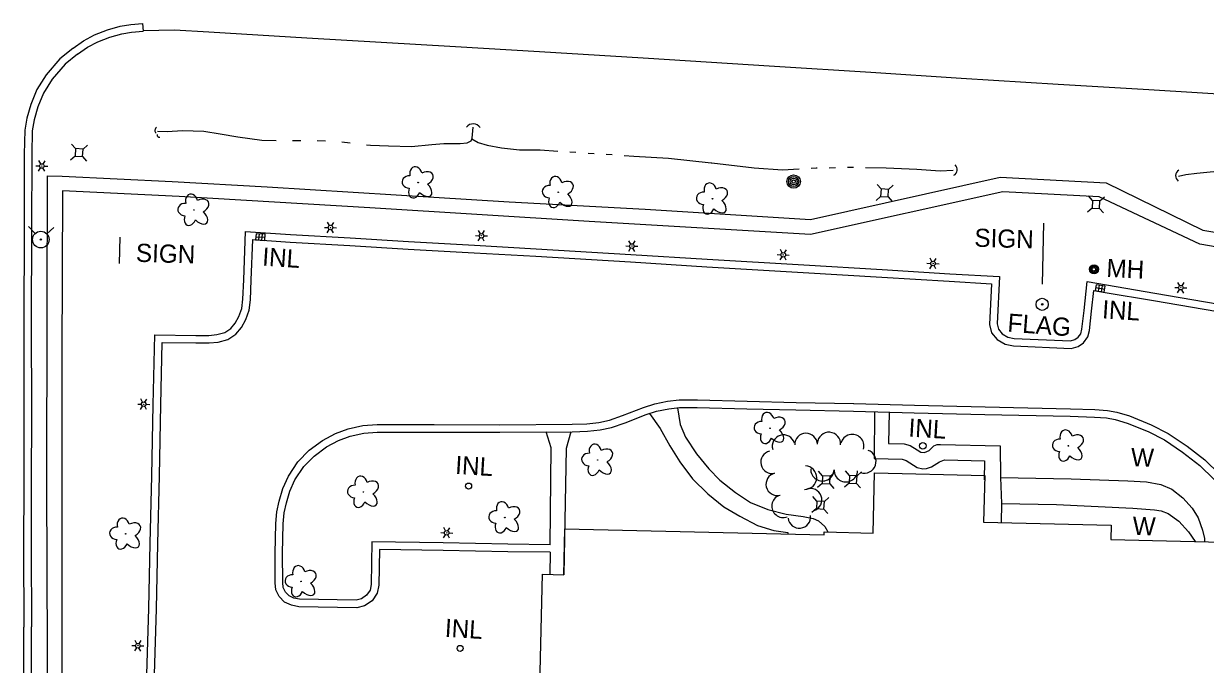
# Model space of a CAD drawing. Extents: x 588843 to 2552415, y 180129 to 269402.
# Drawn here: x 609214.7 to 609605.6, y 183005 to 183216.8 of the extents above; entities that cross this region are included whole.
import ezdxf

# ---------------------------------------------------------------- set-up
doc = ezdxf.new("R2010")
doc.units = 0
for name, color, linetype in [('E_BLD', 7, 'Continuous'), ('E_DRN', 7, 'Continuous'), ('E_DRN_Text', 7, 'Continuous'), ('E_DWY', 7, 'Continuous'), ('E_LAND_TreeLine_P', 7, 'Continuous'), ('E_LAND_Vegetation', 7, 'Continuous'), ('E_LTG', 7, 'Continuous'), ('E_MISCPROP', 7, 'Continuous'), ('E_MISCPROP_Text', 7, 'Continuous'), ('E_PATH_Sidewalk', 7, 'Continuous'), ('E_RDWY', 7, 'Continuous'), ('E_RDWY_C_and_G', 7, 'Continuous'), ('E_SGN', 7, 'Continuous'), ('E_SGN_Text', 7, 'Continuous'), ('E_UTL_AG_Bold', 7, 'Continuous'), ('E_UTL_MH', 7, 'Continuous'), ('E_UTL_MH_Text', 7, 'Continuous'), ('E_UTL_WHydrant', 7, 'Continuous'), ('E_WAL', 7, 'Continuous'), ('E_WAL_Text', 7, 'Continuous'), ('E_WTR_P', 7, 'Continuous')]:
    doc.layers.add(name, color=color, linetype=linetype)

# ---------------------------------------------------------------- blocks, each defined once
blk = doc.blocks.new('CULV2_4')
at = {"layer": 'E_DRN'}
blk.add_arc((65, 48), 80.7, 216.8699, 323.1301, dxfattribs=at)
blk = doc.blocks.new('INLO_3')
at = {"layer": 'E_DRN'}
for p, q in [((6.6, -13.1), (6.6, 0)), ((13.1, -13.1), (13.1, 0)), ((19.7, -6.6), (0, -6.6))]:
    blk.add_line(p, q, dxfattribs=at)
blk.add_lwpolyline([(0, -13.1), (19.7, -13.1), (19.7, 0), (0, 0)], close=True, dxfattribs=at)
blk = doc.blocks.new('INLT_85')
at = {"layer": 'E_DRN_Text'}
blk.add_text('INL', height=39.37, dxfattribs=at).set_placement((-36.2, -19.7))
blk = doc.blocks.new('INLT_108')
at = {"layer": 'E_DRN_Text'}
blk.add_text('INL', height=39.37, dxfattribs=at).set_placement((-36.2, -19.7))
blk = doc.blocks.new('MHO_3')
at = {"layer": 'E_UTL_MH'}
for centre, radius in [((0.3, -0.4), 9.84), ((0.3, -0.4), 7.98), ((0.2, -0.5), 6.35), ((0.1, -0.5), 3.97)]:
    blk.add_circle(centre, radius, dxfattribs=at)
blk = doc.blocks.new('MHT_3')
at = {"layer": 'E_UTL_MH_Text'}
blk.add_text('MH', height=39.37, dxfattribs=at).set_placement((-32.2, -19.7))
blk = doc.blocks.new('PED_3')
at = {"layer": 'E_UTL_AG_Bold'}
for p, q in [((-8.2, 8.2), (-17.5, 17.5)), ((8.2, 8.2), (17.5, 17.5)), ((-8.2, -8.2), (-17.5, -17.5)), ((8.2, -8.2), (17.5, -17.5))]:
    blk.add_line(p, q, dxfattribs=at)
blk.add_lwpolyline([(-8.2, -8.2), (8.2, -8.2), (8.2, 8.2), (-8.2, 8.2)], close=True, dxfattribs=at)
blk = doc.blocks.new('INLT_109')
at = {"layer": 'E_DRN_Text'}
blk.add_text('INL', height=39.37, dxfattribs=at).set_placement((-36.2, -19.7))
blk = doc.blocks.new('W_23_1')
at = {"layer": 'E_WAL_Text'}
blk.add_text('W', height=39.4, dxfattribs=at).set_placement((-14.6, -19.7))
blk = doc.blocks.new('SIGN_3')
at = {"layer": 'E_SGN'}
blk.add_text('SIGN', height=39.37, dxfattribs=at).set_placement((-56.1, -19.7))
blk = doc.blocks.new('LPOL_4')
at = {"layer": 'E_LTG'}
for p, q in [((-13.1, 0), (-4.9, 0)), ((-2.5, 4.3), (-6.6, 11.4)), ((2.5, 4.3), (6.6, 11.4)), ((4.9, 0), (13.1, 0)), ((-6.6, -11.4), (-2.5, -4.3)), ((6.6, -11.4), (2.5, -4.3))]:
    blk.add_line(p, q, dxfattribs=at)
for radius in [4.92, 4.92, 4.92, 0.41]:
    blk.add_circle((0, 0), radius, dxfattribs=at)
blk = doc.blocks.new('POLE_3')
at = {"layer": 'E_MISCPROP'}
for radius in [14.6, 11, 7.32, 3.66]:
    blk.add_circle((0, 0), radius, dxfattribs=at)
blk = doc.blocks.new('HYD_3')
at = {"layer": 'E_UTL_WHydrant'}
for p, q in [((-12.6, 12.6), (-27.3, 27.3)), ((12.6, 12.6), (27.3, 27.3))]:
    blk.add_line(p, q, dxfattribs=at)
for radius in [18, 1.38]:
    blk.add_circle((0, 0), radius, dxfattribs=at)
blk = doc.blocks.new('DTRE_4')
at = {"layer": 'E_LAND_Vegetation'}
blk.add_circle((-0.6, 0), 0.601, dxfattribs=at)
for centre, major_axis, ratio in [((-6.1, 17.5), (4.5, -16.3), 0.782863), ((13.3, 9), (-17.3, -9.6), 0.691916), ((-19.3, 0.5), (16.2, -0.4), 0.832022), ((-8.2, -17.2), (5.9, 15.9), 0.716896), ((11.6, -12.2), (-16.4, 15), 0.560249)]:
    blk.add_ellipse(centre, major_axis=major_axis, ratio=ratio, start_param=1.570796, end_param=4.712389, dxfattribs=at)

msp = doc.modelspace()

# ---------------------------------------------------------------- linework, layer by layer
at = {"layer": 'E_BLD'}
for points in [[(609495.7, 183048.41), (609496.12, 183068.25), (609532.65, 183067.42), (609532.27, 183051.98)], [(609532.27, 183051.98), (609574.42, 183050.98), (609574.31, 183046.21), (609620.44, 183045.11)], [(609618.42, 182962.38), (609572.6, 182963.48), (609572.49, 182958.9), (609523.77, 182960.06), (609523.89, 182964.89), (609477.62, 182966), (609477.64, 182967.17), (609391.73, 182969.22), (609392.08, 182983.9), (609385.17, 182984.06), (609386.38, 183034.78), (609393.4, 183034.61), (609393.77, 183049.84), (609479.53, 183047.79), (609479.55, 183048.79), (609495.7, 183048.41)]]:
    msp.add_lwpolyline(points, dxfattribs=at)
at = {"layer": 'E_DRN'}
for centre, radius in [((609512.16, 183077.21), 1.07), ((609361.91, 183063.92), 0.99), ((609359.1, 183010.27), 0.989)]:
    msp.add_circle(centre, radius, dxfattribs=at)
at = {"layer": 'E_DWY'}
for points in [[(609271.71, 183113.72), (609275.93, 183113.73), (609278.6, 183113.99), (609281.25, 183114.67), (609283.22, 183116), (609284.73, 183117.78), (609285.94, 183119.96), (609286.85, 183122.66), (609287.26, 183125.73), (609287.52, 183132.08), (609288.15, 183148.07), (609303.03, 183147.1), (609322.74, 183145.97), (609342.03, 183144.76), (609363.85, 183143.57), (609384.28, 183142.39), (609415.62, 183140.49), (609440.85, 183138.92), (609472.74, 183137.01)], [(609271.71, 183111.22), (609276.05, 183111.23), (609279.03, 183111.52), (609282.28, 183112.36), (609284.91, 183114.11), (609286.8, 183116.36), (609288.24, 183118.94), (609289.3, 183122.09), (609289.75, 183125.51), (609290.02, 183131.98), (609290.55, 183145.41), (609302.87, 183144.6), (609322.59, 183143.48), (609341.88, 183142.26), (609363.71, 183141.07), (609384.13, 183139.89), (609415.47, 183138), (609440.7, 183136.43), (609472.59, 183134.52)], [(609472.74, 183137.01), (609498.74, 183135.52), (609521.07, 183134.11), (609537.5, 183133.16), (609536.71, 183117.59), (609537.17, 183115.74), (609538.37, 183114.28), (609540.24, 183113.19), (609542.4, 183112.74), (609560.98, 183111.93), (609562.41, 183112.34), (609563.51, 183113.1), (609564.37, 183114.28), (609564.77, 183115.83), (609565.47, 183121.99), (609566.56, 183131.5), (609572.89, 183130.41), (609588.92, 183127.67), (609614.03, 183123.44)], [(609472.6, 183134.52), (609498.59, 183133.03), (609520.91, 183131.62), (609534.87, 183130.81), (609534.19, 183117.34), (609534.88, 183114.58), (609536.72, 183112.35), (609539.33, 183110.82), (609542.09, 183110.25), (609561.27, 183109.42), (609563.5, 183110.05), (609565.28, 183111.28), (609566.68, 183113.2), (609567.23, 183115.37), (609567.96, 183121.71), (609568.74, 183128.59), (609572.47, 183127.95), (609588.5, 183125.21), (609613.62, 183120.98)], [(609255.51, 183001.66), (609256.14, 183023.46), (609256.6, 183044.92), (609257.18, 183067.35), (609257.62, 183090.81), (609258.13, 183113.93), (609271.71, 183113.72)], [(609258.01, 183001.6), (609258.64, 183023.4), (609259.1, 183044.86), (609259.68, 183067.29), (609260.12, 183090.76), (609260.57, 183111.39), (609271.67, 183111.22)], [(609388.87, 183042.03), (609374.86, 183042.24), (609353.5, 183042.61), (609332.39, 183042.98), (609332.16, 183031.13), (609331.65, 183028.54), (609329.97, 183026), (609327.51, 183024.37), (609324.95, 183023.73), (609305.73, 183024.03), (609303.3, 183024.51), (609301.06, 183025.55), (609299.28, 183027.44), (609298.18, 183029.67), (609297.91, 183031.92), (609297.89, 183041.68), (609298.13, 183051.59), (609298.48, 183055.4), (609299.2, 183058.95), (609300.44, 183063.1), (609302.29, 183067.17), (609305.42, 183071.95), (609309.19, 183075.76), (609313.56, 183078.99), (609317.89, 183081.3), (609322.05, 183082.86), (609326.89, 183083.9), (609331.62, 183084.26), (609350.5, 183084.25), (609372.21, 183084.22), (609396.13, 183084.37), (609401, 183084.52), (609405.02, 183084.97), (609408.54, 183085.68), (609412.79, 183087.21), (609419.77, 183089.89), (609423.45, 183091.08), (609427.73, 183091.96), (609431.56, 183092.41), (609437.59, 183092.42), (609454.05, 183091.98), (609470.22, 183091.58), (609489.27, 183091.18)], [(609489.28, 183091.18), (609509.37, 183090.66), (609532.74, 183090.1), (609561, 183089.49), (609569.02, 183089.24), (609573.24, 183088.92), (609576.29, 183088.37), (609580.56, 183087.13), (609587.68, 183084.21), (609593.32, 183081.33), (609599.55, 183077.13), (609605.45, 183072.64), (609610.33, 183067.83), (609613.46, 183063.66), (609615.93, 183058.77), (609617.54, 183053.99), (609618.6, 183049.06), (609618.94, 183045.15)], [(609388.9, 183044.53), (609374.9, 183044.74), (609353.54, 183045.11), (609329.94, 183045.52), (609329.66, 183031.39), (609329.29, 183029.51), (609328.16, 183027.81), (609326.48, 183026.69), (609324.67, 183026.24), (609305.99, 183026.53), (609304.07, 183026.9), (609302.55, 183027.61), (609301.35, 183028.88), (609300.61, 183030.39), (609300.41, 183032.07), (609300.39, 183041.65), (609300.62, 183051.45), (609300.95, 183055.04), (609301.63, 183058.34), (609302.79, 183062.22), (609304.48, 183065.96), (609307.37, 183070.37), (609310.83, 183073.86), (609314.9, 183076.87), (609318.92, 183079.02), (609322.76, 183080.45), (609327.25, 183081.42), (609331.71, 183081.76), (609350.49, 183081.75), (609372.21, 183081.72), (609396.18, 183081.87), (609401.18, 183082.03), (609405.4, 183082.5), (609409.22, 183083.27), (609413.66, 183084.87), (609420.61, 183087.53), (609424.09, 183088.66), (609428.13, 183089.49), (609431.71, 183089.91), (609437.56, 183089.92), (609453.99, 183089.48), (609470.16, 183089.08), (609489.21, 183088.69)], [(609489.21, 183088.69), (609509.31, 183088.16), (609532.68, 183087.6), (609560.93, 183086.99), (609568.89, 183086.75), (609572.93, 183086.43), (609575.73, 183085.94), (609579.74, 183084.77), (609586.64, 183081.93), (609592.05, 183079.17), (609598.09, 183075.1), (609603.81, 183070.75), (609608.44, 183066.18), (609611.33, 183062.33), (609613.62, 183057.8), (609615.13, 183053.33), (609616.12, 183048.69), (609616.43, 183045.21)], [(609388.87, 183042.03), (609388.75, 183034.72)]]:
    msp.add_lwpolyline(points, dxfattribs=at)
at = {"layer": 'E_LAND_TreeLine_P'}
for centre, radius, start, end in [((609466.09, 183077.08), 3.75, 16.6769, 196.6769), ((609473.52, 183077.65), 3.75, 1.1626, 181.1626), ((609481.1, 183077.84), 3.88, 355.5397, 175.5397), ((609488.81, 183077.13), 3.88, 345.4377, 165.4377), ((609462.29, 183071.81), 3.75, 103.0387, 283.0387), ((609492.8, 183072.05), 3.88, 251.7376, 71.7376), ((609473.17, 183066.72), 3.88, 268.2419, 88.2419), ((609464.02, 183064.52), 3.75, 103.7031, 283.7031), ((609478.94, 183069.47), 3.88, 177.7258, 357.7258), ((609486.69, 183069.16), 3.88, 177.7258, 357.7258), ((609474.99, 183059.38), 3.75, 289.4924, 109.4924), ((609465.94, 183057.29), 3.75, 111.0756, 291.0756), ((609471.29, 183053.74), 3.75, 186.6078, 6.6078)]:
    msp.add_arc(centre, radius, start, end, dxfattribs=at)
at = {"layer": 'E_MISCPROP'}
for radius in [2, 0.25]:
    msp.add_circle((609551.64, 183123.99), radius, dxfattribs=at)
at = {"layer": 'E_PATH_Sidewalk'}
for points in [[(609220.37, 182902.2), (609222.39, 182909.74), (609222.46, 182948.96), (609222.59, 183009.52), (609222.38, 183064.06), (609222.5, 183122.45), (609222.56, 183166.46), (609227.5, 183166.36), (609263.8, 183164.65)], [(609263.8, 183164.65), (609295.31, 183162.84), (609337.91, 183160.2), (609375.29, 183157.92), (609420.26, 183155.4), (609475.04, 183152.09), (609537.77, 183166.02), (609572.78, 183164.11), (609604.81, 183148.55), (609669.38, 183137.68), (609715.63, 183129.99), (609764.03, 183132.7), (609798.6, 183129.37), (609799.19, 183124.41), (609812.57, 183082.16), (609826.71, 183037.41), (609826.55, 182985.6), (609826.6, 182918.11), (609826.66, 182890.99), (609832.81, 182851.68), (609839.43, 182800.1), (609841.23, 182786.51), (609844.22, 182781.24)], [(609645.65, 183136.63), (609603.78, 183143.84), (609570.47, 183159.54), (609538.66, 183161.15), (609474.95, 183147.1), (609401.82, 183151.37), (609329.25, 183155.92), (609266.13, 183159.59), (609227.56, 183161.56), (609227.37, 183107.03), (609227.33, 183039.95), (609227.38, 182993.16), (609227.49, 182937.14), (609227.49, 182909.87), (609230.96, 182898.74)], [(609421.73, 183087.9), (609425.32, 183083), (609428.45, 183077.18), (609431.8, 183071.99), (609435.97, 183066.32), (609441.05, 183061.33), (609446.36, 183057.06), (609451.6, 183053.94), (609457.43, 183050.9), (609462.91, 183049.24), (609467.49, 183048.56), (609467.48, 183048.08)], [(609431.01, 183089.83), (609431.88, 183084.29), (609433.68, 183080.13), (609437.31, 183074.59), (609441.36, 183069.57), (609445, 183065.91), (609450.21, 183061.79), (609455.15, 183058.53), (609460.9, 183056.13), (609466.98, 183054.66), (609472.59, 183053.85), (609475.93, 183053.2), (609477.63, 183052.41), (609479.75, 183050.61), (609480.72, 183048.77)], [(609496.13, 183088.51), (609496, 183073.08), (609505.33, 183072.8), (609506.6, 183072.36), (609510.28, 183070.08), (609512.15, 183069.62), (609513.33, 183069.69), (609514.98, 183070.28), (609517.7, 183071.92), (609519.35, 183072.61), (609532.53, 183072.26), (609532.49, 183065.99)], [(609500.96, 183088.38), (609500.8, 183078.03), (609505.98, 183077.92), (609507.99, 183077.36), (609510.27, 183075.91), (609511.52, 183075.08), (609512.71, 183074.99), (609514.26, 183075.69), (609515.79, 183077.27), (609516.94, 183077.63), (609517.98, 183077.7), (609537.72, 183077.19), (609537.87, 183066.81), (609538.15, 183058.16), (609538.1, 183051.85)], [(609388.9, 183044.53), (609389.21, 183076.59), (609387.58, 183081.81)], [(609395.73, 183081.86), (609394.14, 183076.34), (609393.37, 183034.61)]]:
    msp.add_lwpolyline(points, dxfattribs=at)
at = {"layer": 'E_RDWY'}
msp.add_lwpolyline([(609784.31, 183174.86), (609774.18, 183183.32), (609743.89, 183185.17), (609711.26, 183187.17), (609677.77, 183189.24), (609648.91, 183190.99), (609618.93, 183192.96), (609586.87, 183194.85), (609556.97, 183196.69), (609524.78, 183198.68), (609494.93, 183200.6), (609463.13, 183202.66), (609419.61, 183205.38), (609385.33, 183207.44), (609357.56, 183209.16), (609308.39, 183212.02), (609275.98, 183214.01), (609264.57, 183214.62), (609254.28, 183214.38)], dxfattribs=at)
at = {"layer": 'E_RDWY_C_and_G'}
for points in [[(609231.13, 183208.69), (609234.52, 183211.09), (609238.19, 183213.04), (609242.42, 183214.7), (609246.62, 183215.89), (609250.15, 183216.47), (609254.09, 183216.77), (609254.28, 183214.28)], [(609232.57, 183206.65), (609235.84, 183208.95), (609239.23, 183210.76), (609243.22, 183212.33), (609247.16, 183213.45), (609250.45, 183213.99), (609254.28, 183214.28)], [(609231.01, 183208.6), (609226.73, 183205.15), (609222.16, 183199.91), (609219.09, 183194.98), (609217.05, 183190.1), (609215.73, 183185.49), (609215.09, 183181.53), (609214.88, 183173.65), (609214.86, 183149.12)], [(609232.57, 183206.65), (609228.47, 183203.35), (609224.18, 183198.42), (609221.32, 183193.83), (609219.41, 183189.27), (609218.17, 183184.95), (609217.59, 183181.3), (609217.38, 183173.62), (609217.36, 183149.12)], [(609214.86, 183149.13), (609214.75, 183117.82), (609214.79, 183088.13), (609214.74, 183064.93), (609214.72, 183043.65), (609214.8, 183017.34)], [(609217.36, 183149.12), (609217.25, 183117.82), (609217.29, 183088.13), (609217.24, 183064.93), (609217.22, 183043.65), (609217.3, 183017.35)], [(609214.72, 182920.1), (609214.76, 182950.17), (609214.84, 182981.53), (609214.8, 183017.34)], [(609217.22, 182920.1), (609217.26, 182950.17), (609217.34, 182981.53), (609217.3, 183017.35)]]:
    msp.add_lwpolyline(points, dxfattribs=at)
at = {"layer": 'E_SGN'}
for p, q in [((609551.77, 183130.7), (609552.19, 183150.84)), ((609246.56, 183146.19), (609246.29, 183137.5))]:
    msp.add_line(p, q, dxfattribs=at)
at = {"layer": 'E_WAL'}
for points in [[(609537.87, 183066.81), (609561.27, 183066.29), (609579.93, 183065.67), (609586.09, 183065.33), (609590.85, 183064.44), (609594.46, 183062.9), (609598.13, 183060.07), (609601.29, 183056.66), (609603.21, 183053.44), (609604.62, 183049.4), (609605.27, 183046.56), (609605.36, 183045.47)], [(609538.15, 183058.16), (609556.37, 183057.84), (609581.62, 183056.58), (609588.77, 183056.11), (609591.03, 183055.79), (609593.28, 183054.88), (609596.81, 183052.35), (609600.01, 183048.85), (609602.18, 183045.55)]]:
    msp.add_lwpolyline(points, dxfattribs=at)
at = {"layer": 'E_WTR_P'}
for points in [[(609259.01, 183181.19), (609262.17, 183181.14), (609267.31, 183181.43), (609274.32, 183181.21), (609279.78, 183180.4), (609285.53, 183179.39), (609293.55, 183178.25), (609298.23, 183178.14)], [(609328.08, 183176.7), (609329.46, 183176.56), (609335.38, 183176.38), (609342.98, 183176.19), (609349.77, 183176.82), (609353.68, 183177.15), (609356.4, 183177.16), (609359.16, 183177.18), (609361.44, 183177.35), (609362.7, 183178.01), (609363.12, 183178.93), (609363.21, 183180.12), (609363.43, 183182.53)], [(609303.67, 183178.15), (609306.4, 183178.2)], [(609311.84, 183178.15), (609314.56, 183178.08)], [(609319.98, 183177.72), (609322.68, 183177.34)], [(609363.02, 183178.71), (609365.05, 183177.44), (609368.09, 183176.56), (609372.81, 183175.77), (609378.76, 183175.09), (609385.58, 183175.03), (609391.43, 183174.67)], [(609395.42, 183174.42), (609397.42, 183174.28)], [(609401.41, 183174.01), (609403.41, 183173.88)], [(609407.41, 183173.61), (609409.4, 183173.48)], [(609413.4, 183173.21), (609416.54, 183173), (609428.03, 183172.35), (609442.11, 183170.78), (609442.31, 183170.76)], [(609442.31, 183170.76), (609456.33, 183169.16), (609465.7, 183168.47), (609471.21, 183168.77)], [(609475.21, 183168.98), (609476.83, 183169.07), (609477.21, 183169.08)], [(609481.21, 183169.17), (609483.21, 183169.21)], [(609487.21, 183169.3), (609489.04, 183169.34), (609489.22, 183169.34)], [(609493.22, 183169.27), (609500, 183169.15), (609510.16, 183168.64), (609517.9, 183168.16), (609522.21, 183168.37)], [(609596.74, 183166.33), (609599.18, 183166.95), (609602.75, 183167.33), (609608.35, 183167.9), (609614.67, 183167.8), (609628.71, 183166.49)]]:
    msp.add_lwpolyline(points, dxfattribs=at)

# ---------------------------------------------------------------- block references
at = {"layer": 'E_DRN'}
for name, p, xscale, yscale, rotation in [('CULV2_4', (609258.72, 183182.51), 0.015312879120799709, 0.01531287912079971, -94.62048576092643), ('CULV2_4', (609258.85, 183180.09), 0.00979279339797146, 0.009792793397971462, -40.417888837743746), ('CULV2_4', (609365.77, 183182.43), 0.035175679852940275, 0.03517567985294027, 178.24191940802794), ('CULV2_4', (609522.41, 183166.65), 0.026862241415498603, 0.02686224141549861, 83.34282700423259), ('CULV2_4', (609596.81, 183168.37), 0.0283038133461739, 0.02830381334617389, -93.30623823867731), ('INLO_3', (609294.45, 183145.15), 0.15240030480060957, 0.1524003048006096, 176.2546045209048), ('INLO_3', (609572.13, 183128.01), 0.1524003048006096, 0.1524003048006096, 170.1909236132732)]:
    msp.add_blockref(name, p, dxfattribs=dict(at, xscale=xscale, yscale=yscale, rotation=rotation))
at = {"layer": 'E_DRN_Text'}
for name, p, xscale, yscale, rotation in [('INLT_85', (609299.22, 183139.45), 0.15240030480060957, 0.1524003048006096, -3.7453954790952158), ('INLT_108', (609577.03, 183122.04), 0.15240030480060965, 0.15240030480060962, -3.564180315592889), ('INLT_109', (609512.96, 183082.96), 0.1524003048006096, 0.1524003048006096, -3.3363332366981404), ('INLT_109', (609363.04, 183070.62), 0.1524003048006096, 0.1524003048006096, -3.3363332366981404), ('INLT_109', (609359.61, 183016.78), 0.1524003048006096, 0.1524003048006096, -3.3363332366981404)]:
    msp.add_blockref(name, p, dxfattribs=dict(at, xscale=xscale, yscale=yscale, rotation=rotation))
at = {"layer": 'E_LAND_Vegetation', "xscale": 0.15240030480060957, "yscale": 0.1524003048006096, "rotation": -1.758080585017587}
for p in [(609345.32, 183164.24), (609391.65, 183161.04), (609442.67, 183158.88), (609271.13, 183155.16), (609461.71, 183083.05), (609560.39, 183077.23), (609404.67, 183072.54), (609327.22, 183061.96), (609373.98, 183053.51), (609248.55, 183048.13), (609306.6, 183032.39)]:
    msp.add_blockref('DTRE_4', p, dxfattribs=at)
at = {"layer": 'E_LTG', "xscale": 0.15240030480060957, "yscale": 0.1524003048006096, "rotation": -1.758080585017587}
for p in [(609220.74, 183169.73), (609316.23, 183149.38), (609366.15, 183146.65), (609415.91, 183143.25), (609465.98, 183140.36), (609515.52, 183137.49), (609597.5, 183129.49), (609254.44, 183090.98), (609354.66, 183048.47), (609252.51, 183011.15)]:
    msp.add_blockref('LPOL_4', p, dxfattribs=at)
at = {"layer": 'E_MISCPROP', "xscale": 0.15240030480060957, "yscale": 0.1524003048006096, "rotation": -1.758080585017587}
msp.add_blockref('POLE_3', (609469.42, 183164.58), dxfattribs=at)
at = {"layer": 'E_SGN_Text', "xscale": 0.15240030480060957, "yscale": 0.1524003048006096, "rotation": -1.758080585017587}
for p in [(609537.77, 183145.8), (609260.43, 183140.82)]:
    msp.add_blockref('SIGN_3', p, dxfattribs=at)
at = {"layer": 'E_UTL_AG_Bold', "xscale": 0.1524003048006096, "yscale": 0.1524003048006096, "rotation": -3.3363332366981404}
for p in [(609233.05, 183174.15), (609499.5, 183160.83), (609569.43, 183157.01), (609480.18, 183065.98), (609489.08, 183066.11), (609478.25, 183057.65)]:
    msp.add_blockref('PED_3', p, dxfattribs=at)
at = {"layer": 'E_UTL_MH', "xscale": 0.1524003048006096, "yscale": 0.1524003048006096, "rotation": -2.864639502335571}
msp.add_blockref('MHO_3', (609568.74, 183135.64), dxfattribs=at)
at = {"layer": 'E_UTL_MH_Text', "xscale": 0.1524003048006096, "yscale": 0.1524003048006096, "rotation": -2.864639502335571}
msp.add_blockref('MHT_3', (609577.82, 183135.8), dxfattribs=at)
at = {"layer": 'E_UTL_WHydrant', "xscale": 0.15240030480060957, "yscale": 0.1524003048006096, "rotation": -1.758080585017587}
msp.add_blockref('HYD_3', (609220.41, 183145.41), dxfattribs=at)
at = {"layer": 'E_WAL_Text', "xscale": 0.15240030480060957, "yscale": 0.1524003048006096, "rotation": -1.758080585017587}
for p in [(609583.25, 183073.42), (609583.79, 183050.73)]:
    msp.add_blockref('W_23_1', p, dxfattribs=at)

# ---------------------------------------------------------------- texts
at = {"layer": 'E_MISCPROP_Text'}
msp.add_text('FLAG', height=6, rotation=355.6315, dxfattribs=at).set_placement((609540.01, 183115))

doc.saveas('drawing.dxf')
